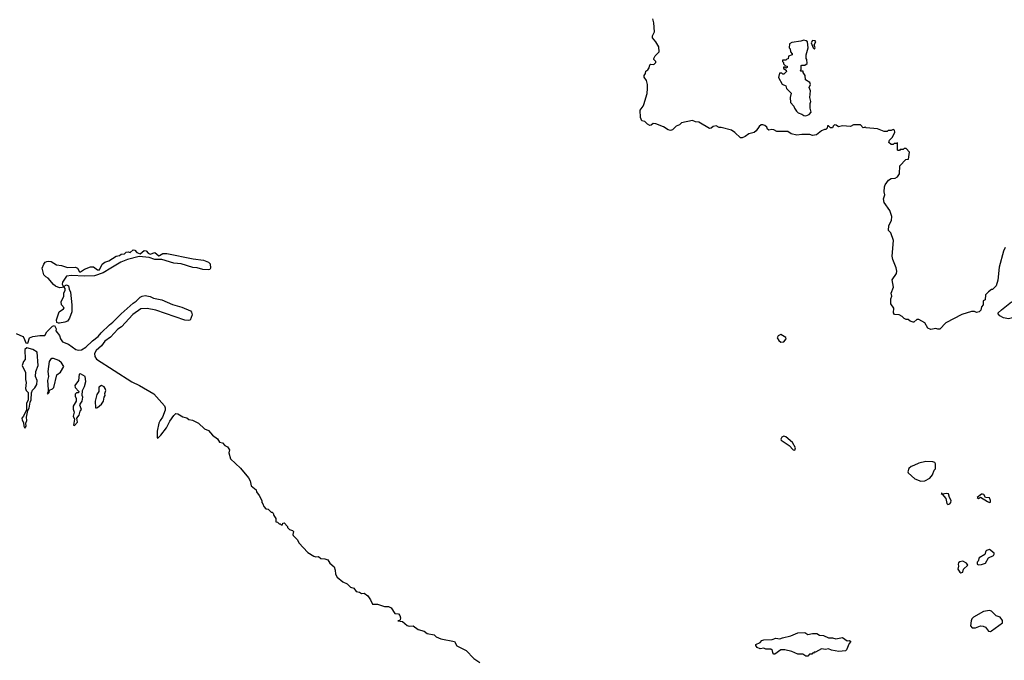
# Model space of a CAD drawing. Extents: x 2029662 to 2246637, y 225654 to 401419.
# Tile 342 of 349: x 2177553 to 2187464, y 337697 to 344147. Entities that reach past the tile are written whole.
import ezdxf

# ---------------------------------------------------------------- set-up
doc = ezdxf.new("R2010")
doc.units = 0

msp = doc.modelspace()

# ---------------------------------------------------------------- linework, layer by layer
at = {"layer": '0CON20XD'}
for points in [[(2187473.3, 341855), (2187457.5, 341815), (2187413.8, 341655), (2187400, 341525), (2187381.7, 341468.3), (2187365, 341450), (2187345, 341430), (2187335, 341430), (2187303.6, 341406.4), (2187275, 341377.5), (2187270, 341325), (2187252.5, 341315), (2187250, 341275), (2187233, 341257), (2187228.3, 341221.7), (2187210, 341205), (2187185, 341197.5), (2187165, 341208.8), (2187132.3, 341207.7), (2187035, 341178.8), (2186876.4, 341093.6), (2186815, 341030), (2186795, 341030), (2186775, 341038.8), (2186725, 341026.7), (2186695, 341040), (2186665, 341096.2), (2186605, 341129.2), (2186581.9, 341128.1), (2186555, 341102.5), (2186545, 341102.5), (2186515, 341112.5), (2186495, 341130), (2186475, 341127.5), (2186455, 341137.5), (2186435, 341160), (2186407, 341177), (2186357.5, 341177.5), (2186350, 341195), (2186351.7, 341241.7), (2186322.5, 341285), (2186323.3, 341335), (2186333.3, 341365), (2186326, 341395), (2186348.8, 341455), (2186333.6, 341526.4), (2186378.3, 341591.7), (2186381.2, 341615), (2186375, 341650), (2186342, 341732), (2186336, 341765), (2186350, 341925), (2186320.7, 342000.7), (2186305, 342017.5), (2186300, 342025), (2186303.3, 342075), (2186328.8, 342125), (2186331.2, 342165), (2186311.2, 342225), (2186253.3, 342305), (2186247.5, 342345), (2186261.2, 342385), (2186253.3, 342415), (2186257.5, 342465), (2186263.3, 342485), (2186297, 342533), (2186325, 342547.5), (2186365, 342552.5), (2186387.5, 342565), (2186407.5, 342595), (2186413, 342677), (2186471.7, 342738.3), (2186498.3, 342741.7), (2186510, 342815), (2186475, 342850), (2186455, 342850), (2186445, 342840), (2186415, 342840), (2186408.3, 342831.7), (2186395, 342830), (2186390, 342835), (2186388.3, 342908.3), (2186375, 342900), (2186355, 342900), (2186345, 342890), (2186325, 342890), (2186301.7, 342911.7), (2186310, 342935), (2186337, 342963), (2186362.5, 343015), (2186360, 343035), (2186345, 343042.5), (2186325, 343030), (2186295, 343030), (2186285, 343020), (2186255, 343022.5), (2186187, 343047), (2186075, 343060), (2186065, 343070), (2186058.3, 343061.7), (2186045, 343060), (2186015, 343087.5), (2185945, 343090), (2185915, 343072.5), (2185835, 343080), (2185795, 343067.5), (2185770, 343085), (2185755, 343087.5), (2185740, 343075), (2185735, 343060), (2185715, 343060), (2185695, 343080), (2185685, 343080), (2185680, 343055), (2185667.5, 343042.5), (2185655, 343042.5), (2185625, 343027.5), (2185575, 342987.5), (2185535, 342980), (2185505, 342992.5), (2185425, 342992.5), (2185375, 342983.3), (2185318.3, 342998.3), (2185285, 343020), (2185175, 343022.5), (2185142.5, 343037.5), (2185125, 343042.5), (2185095, 343033.3), (2185080, 343045), (2185072.5, 343065), (2185055, 343082.5), (2185035, 343090), (2185015, 343087.5), (2184995, 343072.5), (2184965, 343027.5), (2184945, 343012.5), (2184893, 342997), (2184855, 342970), (2184825, 342957.5), (2184807, 342957), (2184753, 343013), (2184716.4, 343036.4), (2184615, 343062.5), (2184595, 343062.5), (2184563, 343077), (2184535, 343073.3), (2184515, 343056.7), (2184495, 343052.5), (2184390, 343115), (2184355, 343120), (2184325, 343132.5), (2184215, 343107.5), (2184195, 343090), (2184160, 343075), (2184125, 343037.5), (2184105, 343030), (2184079.3, 343039.3), (2184035, 343070), (2183955, 343100), (2183928.3, 343101.7), (2183910, 343085), (2183895, 343082.5), (2183873.9, 343093.9), (2183845, 343122.5), (2183815, 343130), (2183801.7, 343161.7), (2183797.5, 343235), (2183830, 343275), (2183837, 343293), (2183870, 343405), (2183872.5, 343455), (2183872.5, 343495), (2183862.5, 343535), (2183838.3, 343568.3), (2183837.5, 343585), (2183852.5, 343605), (2183855, 343630), (2183875, 343642.5), (2183888.3, 343661.7), (2183897, 343693), (2183905, 343700), (2183935, 343696.2), (2183957.5, 343715), (2183957.5, 343725), (2183937.5, 343745), (2183937.5, 343755), (2183950, 343785), (2183988.8, 343825), (2183986.7, 343873.3), (2183956.7, 343925), (2183922.5, 343965), (2183923.3, 343985), (2183943.3, 344025), (2183936.7, 344115), (2183925, 344157.5)], [(2185465, 343180), (2185498.3, 343191.7), (2185520, 343215), (2185510, 343255), (2185510, 343305), (2185517.5, 343325), (2185507.5, 343365), (2185511.7, 343431.7), (2185500, 343465), (2185512.5, 343495), (2185507.5, 343515), (2185461.7, 343541.7), (2185460, 343585), (2185440, 343615), (2185440, 343630), (2185415, 343630), (2185410, 343635), (2185420, 343645), (2185420, 343685), (2185425, 343690), (2185455, 343690), (2185480, 343705), (2185477.5, 343745), (2185470, 343755), (2185470, 343795), (2185490, 343865), (2185482.5, 343925), (2185470, 343935), (2185445, 343940), (2185415, 343930), (2185325, 343916.7), (2185302.5, 343905), (2185300, 343865), (2185310, 343855), (2185313, 343823), (2185330, 343805), (2185330, 343795), (2185291.7, 343778.3), (2185288.3, 343751.7), (2185275, 343750), (2185265, 343740), (2185231.7, 343738.3), (2185230, 343725), (2185240, 343715), (2185241.7, 343701.7), (2185261.7, 343681.7), (2185278.3, 343678.3), (2185280, 343665), (2185265, 343660), (2185255, 343670), (2185241.7, 343668.3), (2185240, 343655), (2185268.3, 343638.3), (2185270, 343625), (2185245, 343600), (2185235, 343600), (2185225, 343610), (2185201.7, 343608.3), (2185190, 343565), (2185227, 343497), (2185265, 343480), (2185270, 343455), (2185317, 343407), (2185310, 343365), (2185313.6, 343313.6), (2185347, 343277), (2185353.3, 343255), (2185372.5, 343225), (2185388.3, 343208.3), (2185425, 343197.5), (2185445, 343182.5), (2185465, 343180)], [(2185555, 343850), (2185560, 343865), (2185550, 343895), (2185567.5, 343925), (2185560, 343935), (2185533.6, 343936.4), (2185520, 343915), (2185540, 343865), (2185555, 343850)], [(2177955, 341447.5), (2177915, 341464), (2177895, 341480), (2177841.2, 341545), (2177815, 341557.5), (2177795, 341578.6), (2177778.5, 341645), (2177795, 341684.3), (2177811.1, 341705), (2177825, 341712.3), (2177845.9, 341715.9), (2177871.2, 341711.2), (2177925, 341680.4), (2177975, 341673.5), (2178035, 341652.5), (2178115, 341656.9), (2178135.6, 341645), (2178155, 341608.8), (2178165, 341608), (2178205, 341636), (2178265, 341658), (2178297.7, 341657.7), (2178335, 341628.8), (2178355, 341628), (2178381.8, 341685), (2178408.6, 341705), (2178451.8, 341718.2), (2178525, 341766.4), (2178556.3, 341773.7), (2178575, 341786), (2178609.5, 341790.5), (2178625, 341806.1), (2178645, 341809.6), (2178665.8, 341804.2), (2178695, 341828.7), (2178712.5, 341825), (2178733.3, 341803.3), (2178765, 341791.2), (2178806.1, 341823.9), (2178825, 341820), (2178846.2, 341795), (2178865, 341785.8), (2178915, 341804.2), (2178955, 341770), (2178961.7, 341771.7), (2178995, 341792.7), (2179035, 341793.4), (2179298.3, 341738.3), (2179403.8, 341725), (2179455, 341705.3), (2179469.3, 341689.3), (2179474.1, 341645.9), (2179466.6, 341633.4), (2179455, 341628.5), (2179395, 341633.2), (2179339.2, 341649.2), (2179295, 341652.8), (2179178.2, 341688.2), (2179103.3, 341695), (2178985, 341733.1), (2178915, 341733.5), (2178855, 341752.3), (2178755, 341762.2), (2178638.1, 341731.9), (2178572.7, 341707.3), (2178470.6, 341645), (2178395, 341596.8), (2178305, 341568.9), (2178205, 341564.7), (2178075, 341570.8), (2178025.9, 341564.1), (2177982.5, 341505), (2177980, 341485), (2177990, 341465), (2177985, 341450), (2177955, 341447.5)], [(2177945, 341090), (2177926.7, 341096.7), (2177922.9, 341125), (2177950.8, 341205), (2177995.6, 341234.4), (2178001.2, 341245), (2177975, 341277.5), (2177970, 341305), (2177997, 341363), (2177997.5, 341395), (2178012.5, 341425), (2178011.7, 341441.7), (2178000, 341455), (2178000, 341465), (2178025, 341476.7), (2178045, 341466.2), (2178050, 341435), (2178065.5, 341405), (2178079.6, 341275), (2178076.6, 341205), (2178055, 341143.3), (2178035, 341113.3), (2178008.3, 341101.7), (2177955, 341093.3), (2177945, 341090)], [(2177516.4, 340986.4), (2177585, 340958.8), (2177596.2, 340945), (2177613.9, 340893.9), (2177635, 340890), (2177652.5, 340945), (2177685, 340958.8), (2177755, 340968.8), (2177805, 340967.5), (2177827.5, 341005), (2177885, 341062.5), (2177905, 341067.5), (2177920, 341035), (2177917.5, 341015), (2177955, 340967.5), (2177964.4, 340935), (2177985.3, 340905.3), (2178045, 340879.6), (2178117.3, 340827.3), (2178141.1, 340821.1), (2178176.7, 340823.3), (2178219.6, 340850.4), (2178284.5, 340915), (2178341.8, 340958.2), (2178373.1, 340995), (2178455.8, 341075), (2178489.8, 341100.2), (2178575, 341186.7), (2178695, 341294.2), (2178726.3, 341313.7), (2178766.7, 341355), (2178786.2, 341365), (2178815, 341369.2), (2178865, 341361.2), (2178901.2, 341345), (2178985, 341325.9), (2179089.8, 341279.8), (2179185, 341251.2), (2179272.9, 341215), (2179284, 341204), (2179288.5, 341175), (2179267.6, 341122.4), (2179255, 341117.1), (2179215, 341123.1), (2178925, 341222.8), (2178835, 341239.6), (2178773.7, 341236.3), (2178690.4, 341179.6), (2178579.4, 341055), (2178540.3, 341029.7), (2178468.2, 340951.8), (2178410.4, 340909.6), (2178375.6, 340865), (2178324.2, 340815), (2178305.8, 340785), (2178308.6, 340755), (2178325, 340730.8), (2178680.4, 340500.4), (2178759.2, 340465), (2178905, 340378.9), (2179010.7, 340260.7), (2179019.1, 340239.1), (2179018, 340215), (2178991.2, 340145), (2178967, 340113), (2178955.3, 340084.7), (2178936.8, 340005), (2178936.7, 339936.7), (2178945, 339933.3), (2178975, 339964.2), (2179030.8, 340039.2), (2179063.4, 340105), (2179105, 340162.9), (2179125, 340181.2), (2179145, 340178.8), (2179195, 340150), (2179235, 340140), (2179255, 340122.5), (2179293.8, 340113.8), (2179353.6, 340083.6), (2179415, 340027.5), (2179455, 340012.5), (2179493.3, 339965), (2179545.7, 339925.7), (2179564.4, 339894.4), (2179596, 339886), (2179619.5, 339859.5), (2179646.4, 339846.4), (2179666.7, 339815), (2179656.7, 339785), (2179676.7, 339725), (2179775, 339633.3), (2179857.5, 339535), (2179873.3, 339503.3), (2179882.5, 339452.5), (2179932.5, 339415), (2179937.5, 339395), (2179965, 339357.5), (2179990, 339305), (2179990, 339285), (2180001.7, 339271.7), (2180010, 339245), (2180031.7, 339221.7), (2180055, 339220), (2180085, 339190), (2180095, 339190), (2180105, 339180), (2180110, 339155), (2180130, 339125), (2180131.7, 339091.7), (2180148.3, 339088.3), (2180165, 339070), (2180175, 339070), (2180185, 339060), (2180198.3, 339061.7), (2180201.7, 339078.3), (2180215, 339080), (2180250, 339045), (2180250, 339035), (2180270, 339015), (2180300, 339005), (2180310, 338995), (2180302.5, 338965), (2180307.5, 338955), (2180350.7, 338910.7), (2180361.4, 338881.4), (2180452.7, 338782.7), (2180515, 338746.7), (2180535, 338740), (2180561.7, 338741.7), (2180585, 338722.5), (2180625, 338720), (2180655, 338707.5), (2180673.6, 338673.6), (2180718.3, 338638.3), (2180730, 338605), (2180733, 338563), (2180750, 338535), (2180805, 338486.2), (2180848.3, 338468.3), (2180882.5, 338435), (2180915, 338422.5), (2180939.3, 338389.3), (2180972.5, 338382.5), (2180995, 338370), (2181021.7, 338371.7), (2181056.4, 338346.4), (2181085, 338307.5), (2181105, 338263.8), (2181155, 338263.8), (2181225, 338238.8), (2181265, 338238), (2181292.5, 338225), (2181330, 338170), (2181365, 338164.2), (2181378.8, 338148.8), (2181386, 338124), (2181383.8, 338106.2), (2181375, 338097.5), (2181360, 338095), (2181405, 338087.5), (2181455, 338046.7), (2181475, 338041.2), (2181515, 338043.3), (2181565, 338006.7), (2181625, 337990), (2181655, 337966.7), (2181723.6, 337953.6), (2181746.7, 337935), (2181792.6, 337912.6), (2181930, 337885), (2181952.7, 337842.7), (2182046.1, 337796.1), (2182123.3, 337715), (2182185.9, 337675.9)], [(2187505, 341136.2), (2187455, 341146.2), (2187420, 341165), (2187403.3, 341185), (2187403.8, 341196.2), (2187435, 341227.5), (2187535, 341306.7), (2187555, 341302.5), (2187582.5, 341285), (2187596.7, 341255), (2187596.7, 341195), (2187566, 341154), (2187545, 341143.8), (2187505, 341136.2)], [(2185215, 340900.8), (2185245, 340902.5), (2185268, 340935), (2185265, 340947.5), (2185215, 340976.7), (2185186.7, 340965), (2185178, 340945), (2185195, 340915.8), (2185215, 340900.8)], [(2177605, 340033.3), (2177618, 340055), (2177616, 340085), (2177625, 340110), (2177623.3, 340145), (2177636.7, 340213.3), (2177649.2, 340235), (2177658.8, 340295), (2177669.3, 340320.7), (2177670.8, 340389.2), (2177682.5, 340417.5), (2177705, 340440), (2177726.7, 340475), (2177727.5, 340515), (2177712.5, 340555), (2177716.7, 340605), (2177739.2, 340665), (2177728.9, 340798.9), (2177685, 340827.8), (2177625, 340843.3), (2177603.3, 340825), (2177607.5, 340725), (2177590, 340705), (2177577.5, 340665), (2177612.5, 340595), (2177610, 340525), (2177617.5, 340495), (2177612.5, 340435), (2177620, 340415), (2177640, 340395), (2177637.5, 340315), (2177623.3, 340285), (2177622.5, 340215), (2177603.3, 340186.7), (2177592.5, 340155), (2177573.6, 340133.6), (2177576.7, 340115), (2177591.7, 340091.7), (2177593.3, 340055), (2177605, 340033.3)], [(2177835, 340380), (2177850, 340395), (2177851.7, 340418.3), (2177885, 340430), (2177897, 340443), (2177928.3, 340571.7), (2177963, 340597), (2177997.5, 340655), (2177975, 340691.2), (2177945.8, 340715.8), (2177895, 340736.5), (2177876.7, 340735), (2177863.3, 340726.7), (2177851.4, 340705), (2177835.8, 340605), (2177842.9, 340555), (2177834.2, 340515), (2177840, 340425), (2177840, 340405), (2177830, 340385), (2177835, 340380)], [(2178105, 340060), (2178136.7, 340095), (2178130, 340135), (2178153.3, 340165), (2178163.3, 340205), (2178176.4, 340223.6), (2178160, 340265), (2178161.2, 340275), (2178182, 340305), (2178188, 340345), (2178182, 340365), (2178186.7, 340415), (2178205.8, 340454.2), (2178220, 340505), (2178212.9, 340555), (2178165, 340580), (2178153, 340577), (2178146.7, 340513.3), (2178107.5, 340465), (2178110, 340445), (2178150, 340405), (2178145, 340390), (2178125, 340390), (2178113, 340377), (2178110, 340355), (2178121.7, 340331.7), (2178120, 340305), (2178092.5, 340255), (2178090, 340225), (2178102.5, 340195), (2178092.5, 340155), (2178103.3, 340125), (2178093.3, 340065), (2178105, 340060)], [(2178325, 340237.5), (2178335, 340243.3), (2178375, 340276.7), (2178397.5, 340305), (2178402.5, 340345), (2178412.5, 340365), (2178410, 340385), (2178418.8, 340415), (2178414.3, 340435), (2178405, 340450), (2178375, 340465.6), (2178351.2, 340448.8), (2178348.8, 340405), (2178330, 340375), (2178314.2, 340305), (2178315, 340240), (2178325, 340237.5)], [(2185355, 339812.5), (2185362, 339835), (2185331.7, 339891.7), (2185265, 339946.7), (2185245, 339953.3), (2185225, 339943.3), (2185215.8, 339925), (2185217.5, 339915), (2185299.1, 339859.1), (2185338.8, 339815), (2185355, 339812.5)], [(2186625, 339500), (2186665, 339502.5), (2186715, 339530), (2186740, 339565), (2186758.3, 339611.7), (2186770, 339625), (2186772.5, 339675), (2186765, 339690), (2186745, 339696.7), (2186675, 339697.5), (2186605, 339683.3), (2186555, 339657.5), (2186525, 339650), (2186502.3, 339627.7), (2186493.3, 339595), (2186497.5, 339585), (2186563.6, 339523.6), (2186625, 339500)], [(2186895, 339266.7), (2186915, 339272), (2186926.2, 339285), (2186930, 339305), (2186911.2, 339335), (2186903, 339373), (2186885, 339376.7), (2186840, 339370), (2186835, 339380), (2186830, 339375), (2186840, 339370), (2186874, 339325), (2186886.7, 339275), (2186895, 339266.7)], [(2187315, 339287.5), (2187325, 339290), (2187326.7, 339305), (2187315, 339332.5), (2187275, 339336.7), (2187256.7, 339365), (2187245, 339370), (2187235, 339370), (2187192.5, 339335), (2187205, 339327.5), (2187225, 339340), (2187295, 339297.5), (2187315, 339287.5)], [(2187205, 338657.5), (2187235, 338663.3), (2187275, 338676.7), (2187305, 338730), (2187355, 338753.3), (2187363.3, 338765), (2187362.5, 338775), (2187315, 338812.5), (2187285, 338803.3), (2187276.7, 338795), (2187268.3, 338761.7), (2187212.3, 338727.7), (2187200, 338695), (2187190, 338685), (2187192.5, 338665), (2187205, 338657.5)], [(2187025, 338578.8), (2187045, 338583.3), (2187052.5, 338615), (2187097.5, 338655), (2187082.5, 338675), (2187045, 338694), (2187015, 338688), (2187001.9, 338678.1), (2186998, 338665), (2187003.3, 338645), (2186996.2, 338615), (2187015, 338583.3), (2187025, 338578.8)], [(2187325, 337987.5), (2187335, 337992.5), (2187447.5, 338075), (2187447, 338097), (2187423, 338133), (2187382.5, 338145), (2187335, 338192.5), (2187315, 338197.5), (2187255, 338187.5), (2187155, 338131.2), (2187138.8, 338115), (2187130, 338095), (2187122.5, 338045), (2187140, 338025), (2187175, 338022.5), (2187225, 338042.5), (2187251.7, 338041.7), (2187275, 338030), (2187305, 337990), (2187325, 337987.5)], [(2185485, 337740), (2185465, 337740), (2185435, 337760), (2185385, 337757.5), (2185325, 337786.7), (2185255, 337802.5), (2185215, 337802.5), (2185155, 337760), (2185145, 337760), (2185133, 337773), (2185130, 337795), (2185115, 337810), (2185065, 337810), (2185045, 337820), (2185005, 337812.5), (2184977, 337827), (2184962.5, 337845), (2184962.5, 337855), (2185005, 337877.5), (2185022.5, 337895), (2185045, 337903.3), (2185126.4, 337906.4), (2185165, 337920), (2185205, 337913.3), (2185230, 337925), (2185316, 337944), (2185385, 337973.8), (2185455, 337976.7), (2185485, 337957.5), (2185535, 337967.5), (2185578.3, 337968.3), (2185605, 337950), (2185645, 337946.7), (2185693.6, 337923.6), (2185735, 337923.3), (2185767, 337913), (2185835, 337926.7), (2185883, 337893), (2185905, 337897.5), (2185920, 337885), (2185903, 337867), (2185876.1, 337803.9), (2185866.1, 337793.9), (2185797, 337787), (2185725, 337797.5), (2185695, 337813.3), (2185665, 337807.5), (2185625, 337812.5), (2185565, 337780), (2185551.7, 337778.3), (2185545, 337770), (2185531.7, 337768.3), (2185525, 337760), (2185501.7, 337758.3), (2185485, 337740)]]:
    msp.add_lwpolyline(points, dxfattribs=at)

doc.saveas('drawing.dxf')
